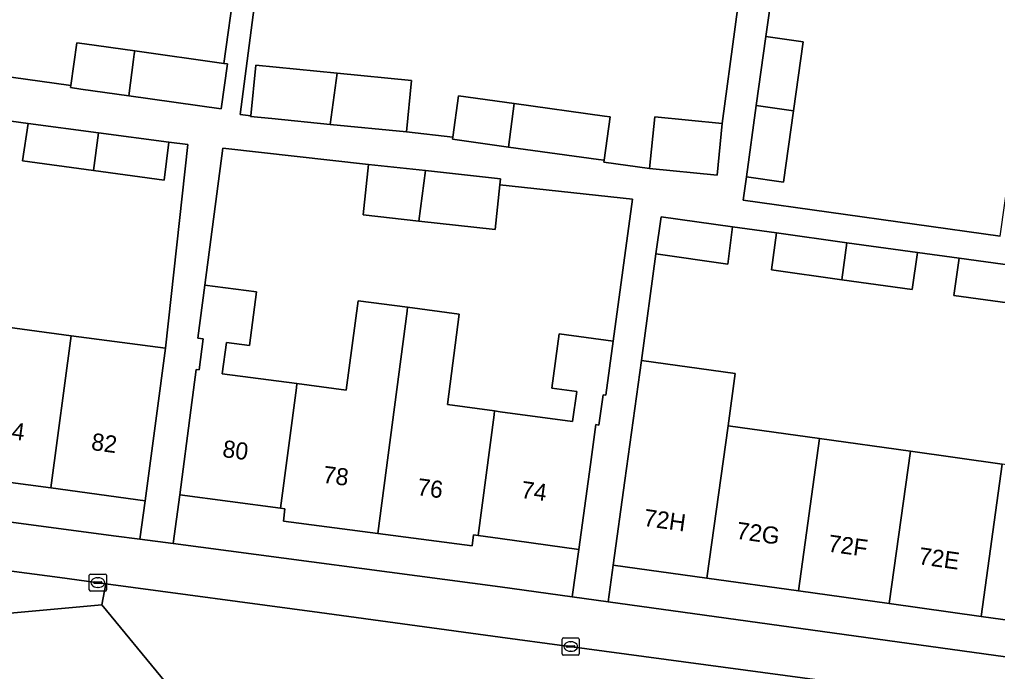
# Model space of a CAD drawing. Extents: x 161838 to 162344, y 381620 to 382160.
# Drawn here: x 161971.9 to 162029.1, y 381642.5 to 381680.7 of the extents above; entities that cross this region are included whole.
import ezdxf

# ---------------------------------------------------------------- set-up
doc = ezdxf.new("R2010")
doc.units = 0
for name, color, linetype in [('IMGEO_Erf', 7, 'Continuous'), ('IMGEO_Fietspad_open', 7, 'Continuous'), ('IMGEO_Kolk', 7, 'Continuous'), ('IMGEO_Pand', 7, 'Continuous'), ('IMGEO_Pand_nummerreeks', 7, 'Continuous'), ('IMGEO_Rijbaan_lokaal_open', 7, 'Continuous'), ('IMGEO_Rijbaan_regionaal_gesloten', 7, 'Continuous'), ('IMGEO_Voetpad_open', 7, 'Continuous')]:
    doc.layers.add(name, color=color, linetype=linetype)

msp = doc.modelspace()

# ---------------------------------------------------------------- linework, layer by layer
at = {"layer": 'IMGEO_Erf'}
for points in [[(162031.508, 381684.166), (162031.585, 381684.719), (162032.275, 381689.671), (162032.337, 381690.112), (162017.248, 381692.026), (162017.041, 381690.355), (162019.212, 381690.063), (162018.632, 381685.965), (162018.05, 381681.849), (162015.882, 381682.142), (162015.536, 381679.655), (162017.73, 381679.359), (162017.163, 381675.318), (162016.576, 381671.14), (162014.398, 381671.454), (162014.207, 381670.084), (162029.252, 381667.982), (162030.021, 381673.496), (162030.766, 381678.841)], [(161999.987, 381670.997), (161999.702, 381668.383), (161995.248, 381668.87), (161991.978, 381669.227), (161992.3, 381672.185), (161983.78, 381673.126), (161982.727, 381665.128), (161985.739, 381664.731), (161985.326, 381661.592), (161983.984, 381661.769), (161983.743, 381659.939), (161988.112, 381659.364), (161990.996, 381658.984), (161991.685, 381664.214), (161994.584, 381663.832), (161997.608, 381663.433), (161996.911, 381658.143), (161999.669, 381657.77), (162000, 381657.725), (162004.235, 381657.153), (162004.474, 381658.907), (162003.01, 381659.107), (162003.443, 381662.285), (162006.607, 381661.854), (162007.737, 381670.151)], [(161968.382, 381653.983), (161963.025, 381654.706), (161957.707, 381655.423), (161952.331, 381656.148), (161946.833, 381656.89), (161946.525, 381654.568), (161977.386, 381650.474), (161978.924, 381650.27), (161979.223, 381652.521), (161973.709, 381653.265)], [(161992.84, 381650.602), (161987.314, 381651.33), (161987.409, 381652.051), (161987.152, 381652.085), (161981.252, 381652.862), (161980.874, 381650.011), (162000, 381647.474), (162004.217, 381646.891), (162004.602, 381649.674), (162000, 381650.305), (161998.708, 381650.482), (161998.44, 381650.519), (161998.355, 381649.876)]]:
    msp.add_lwpolyline(points, close=True, dxfattribs=at)
for points in [[(161986.643, 381689.311), (161984.783, 381675.107), (161985.406, 381675.025), (161985.7, 381677.994), (161990.469, 381677.522), (161994.811, 381677.092), (161994.513, 381674.083), (161997.223, 381673.782), (161997.555, 381676.188), (162000.815, 381675.738), (162006.094, 381675.009), (162006.426, 381674.963), (162006.076, 381672.428), (162006.066, 381672.317), (162008.739, 381671.948), (162009.038, 381674.964), (162012.991, 381674.571), (162015.256, 381691.555)], [(161971.396, 381677.292), (161974.887, 381676.804), (161975.236, 381679.295), (161975.682, 381679.23), (161978.622, 381678.818), (161983.835, 381678.086), (161985.125, 381687.302), (161982.346, 381687.672), (161981.649, 381682.45), (161979.151, 381682.783), (161976.576, 381683.126), (161977.264, 381688.287), (161974.682, 381688.632), (161971.997, 381688.99), (161971.308, 381683.826)], [(161969.581, 381662.875), (161974.91, 381662.166), (161980.415, 381661.434), (161981.732, 381673.352), (161980.622, 381673.475), (161980.346, 381671.269), (161976.213, 381671.827), (161972.06, 381672.387), (161972.382, 381674.573), (161969.95, 381674.905)], [(162030.665, 381663.956), (162026.542, 381664.525), (162026.842, 381666.702), (162024.403, 381667.031), (162024.089, 381664.865), (162019.977, 381665.44), (162015.866, 381666.014), (162016.169, 381668.182), (162013.591, 381668.536), (162013.309, 381666.356), (162009.111, 381666.949), (162008.27, 381660.718), (162013.75, 381659.954), (162013.325, 381656.902), (162018.682, 381656.147), (162024.001, 381655.406), (162029.369, 381654.658)], [(162033.633, 381644.984), (162028.128, 381645.751), (162022.76, 381646.499), (162017.441, 381647.241), (162012.083, 381647.987), (162006.605, 381648.751), (162006.308, 381646.602), (162035.189, 381642.607)]]:
    msp.add_lwpolyline(points, dxfattribs=at)
at = {"layer": 'IMGEO_Fietspad_open'}
msp.add_lwpolyline([(161965.767, 381645.44), (161976.702, 381646.425), (161976.924, 381647.666), (161974.233, 381648.03), (161957.169, 381650.266), (161940.036, 381652.534), (161923.921, 381654.69), (161913.151, 381656.071), (161900.703, 381657.764), (161892.731, 381658.781)], dxfattribs=at)
at = {"layer": 'IMGEO_Kolk'}
for p, q in [((161976.038, 381648.23), (161976.89, 381648.23)), ((161975.963, 381647.304), (161975.963, 381648.156)), ((161976.222, 381647.724), (161976.222, 381647.736)), ((161976.66, 381647.687), (161976.262, 381647.687)), ((161976.265, 381647.773), (161976.663, 381647.773)), ((161976.451, 381648.01), (161976.476, 381648.01)), ((161976.706, 381647.736), (161976.706, 381647.724)), ((161976.964, 381648.156), (161976.964, 381647.304)), ((161976.89, 381647.23), (161976.038, 381647.23)), ((161976.474, 381647.45), (161976.449, 381647.45)), ((162003.623, 381643.566), (162003.623, 381644.418)), ((162003.698, 381644.492), (162004.55, 381644.492)), ((162004.111, 381644.272), (162004.136, 381644.272)), ((162004.624, 381644.418), (162004.624, 381643.566)), ((162003.882, 381643.986), (162003.882, 381643.998)), ((162004.32, 381643.949), (162003.922, 381643.949)), ((162003.925, 381644.035), (162004.323, 381644.035)), ((162004.134, 381643.712), (162004.109, 381643.712)), ((162004.366, 381643.998), (162004.366, 381643.986)), ((162004.55, 381643.492), (162003.698, 381643.492))]:
    msp.add_line(p, q, dxfattribs=at)
for points in [[(161976.038, 381648.23), (161976.89, 381648.23)], [(161975.963, 381647.304), (161975.963, 381648.156)], [(161976.964, 381648.156), (161976.964, 381647.304)], [(161976.89, 381647.23), (161976.038, 381647.23)], [(162003.623, 381643.566), (162003.623, 381644.418)], [(162003.698, 381644.492), (162004.55, 381644.492)], [(162004.624, 381644.418), (162004.624, 381643.566)], [(162004.55, 381643.492), (162003.698, 381643.492)]]:
    msp.add_lwpolyline(points, dxfattribs=at)
for centre, radius, start, end in [((161976.04, 381648.154), 0.0765, 91.552, 178.448), ((161976.04, 381648.154), 0.0765, 91.552, 178.448), ((161976.888, 381648.154), 0.0765, 1.552, 88.448), ((161976.888, 381648.154), 0.0765, 1.552, 88.448), ((161976.262, 381647.733), 0.0403, 85.8775, 175.7526), ((161976.259, 381647.723), 0.0366, 178.938, 274.7102), ((161976.663, 381647.73), 0.043, 264.8664, 352.4533), ((161976.667, 381647.735), 0.0386, 1.7309, 96.639), ((161976.04, 381647.306), 0.0765, 181.552, 268.448), ((161976.04, 381647.306), 0.0765, 181.552, 268.448), ((161976.888, 381647.306), 0.0765, 271.552, 358.448), ((161976.888, 381647.306), 0.0765, 271.552, 358.448), ((162003.7, 381644.416), 0.0765, 91.552, 178.448), ((162003.7, 381644.416), 0.0765, 91.552, 178.448), ((162004.548, 381644.416), 0.0765, 1.552, 88.448), ((162004.548, 381644.416), 0.0765, 1.552, 88.448), ((162003.922, 381643.995), 0.0403, 85.8775, 175.7526), ((162003.919, 381643.985), 0.0366, 178.938, 274.7102), ((162004.323, 381643.992), 0.043, 264.8664, 352.4533), ((162004.327, 381643.997), 0.0386, 1.7309, 96.639), ((162003.7, 381643.568), 0.0765, 181.552, 268.448), ((162003.7, 381643.568), 0.0765, 181.552, 268.448), ((162004.548, 381643.568), 0.0765, 271.552, 358.448), ((162004.548, 381643.568), 0.0765, 271.552, 358.448)]:
    msp.add_arc(centre, radius, start, end, dxfattribs=at)
for centre, major_axis, ratio, start_param, end_param in [((161976.45, 381647.73), (-0.387, 0.002), 0.722429, 4.712389, 7.853982), ((161976.475, 381647.73), (-0.39, 0.002), 0.717154, 1.570796, 4.712389), ((162004.11, 381643.992), (-0.387, 0.002), 0.722429, 4.712389, 7.853982), ((162004.135, 381643.992), (-0.39, 0.002), 0.717154, 1.570796, 4.712389)]:
    msp.add_ellipse(centre, major_axis=major_axis, ratio=ratio, start_param=start_param, end_param=end_param, dxfattribs=at)
at = {"layer": 'IMGEO_Pand'}
for points in [[(161978.622, 381678.818), (161975.682, 381679.23), (161975.236, 381679.295), (161974.887, 381676.804), (161974.869, 381676.673), (161975.475, 381676.588), (161978.272, 381676.196), (161978.556, 381678.319), (161978.597, 381678.627)], [(162014.977, 381675.628), (162017.163, 381675.318), (162017.73, 381679.359), (162015.536, 381679.655)], [(161983.835, 381678.086), (161978.622, 381678.818), (161978.597, 381678.627), (161978.556, 381678.319), (161978.272, 381676.196), (161983.686, 381675.438), (161984.052, 381678.056)], [(161990.469, 381677.522), (161985.7, 381677.994), (161985.406, 381675.025), (161985.402, 381674.986), (161986.643, 381674.863), (161990.063, 381674.524)], [(161990.469, 381677.522), (161990.063, 381674.524), (161994.513, 381674.083), (161994.811, 381677.092)], [(162000.815, 381675.738), (161997.555, 381676.188), (161997.223, 381673.782), (161997.205, 381673.652), (162000.477, 381673.201)], [(162006.094, 381675.009), (162000.815, 381675.738), (162000.477, 381673.201), (162005.744, 381672.474), (162006.076, 381672.428), (162006.426, 381674.963)], [(162014.977, 381675.628), (162014.398, 381671.454), (162016.576, 381671.14), (162017.163, 381675.318)], [(161976.51, 381674.023), (161972.382, 381674.573), (161972.06, 381672.387), (161976.213, 381671.827)], [(162008.739, 381671.948), (162012.691, 381671.555), (162012.991, 381674.571), (162009.038, 381674.964)], [(161976.51, 381674.023), (161976.213, 381671.827), (161980.346, 381671.269), (161980.622, 381673.475)], [(161995.248, 381668.87), (161995.637, 381671.821), (161992.3, 381672.185), (161991.978, 381669.227)], [(161999.987, 381670.997), (162000.025, 381671.342), (161995.637, 381671.821), (161995.248, 381668.87), (161999.702, 381668.383)], [(162013.309, 381666.356), (162013.591, 381668.536), (162009.418, 381669.125), (162009.111, 381666.949)], [(162020.279, 381667.607), (162016.169, 381668.182), (162015.866, 381666.014), (162019.977, 381665.44)], [(162020.279, 381667.607), (162019.977, 381665.44), (162024.089, 381664.865), (162024.403, 381667.031)], [(162030.968, 381666.133), (162026.842, 381666.702), (162026.542, 381664.525), (162030.665, 381663.956)], [(161987.152, 381652.085), (161988.079, 381659.116), (161988.112, 381659.364), (161983.743, 381659.939), (161983.984, 381661.769), (161985.326, 381661.592), (161985.739, 381664.731), (161982.727, 381665.128), (161982.318, 381662.021), (161982.629, 381661.98), (161982.389, 381660.164), (161982.217, 381660.187), (161981.905, 381657.82), (161981.252, 381652.862)], [(161987.152, 381652.085), (161987.409, 381652.051), (161987.314, 381651.33), (161992.84, 381650.602), (161994.553, 381663.598), (161994.584, 381663.832), (161991.685, 381664.214), (161990.996, 381658.984), (161988.112, 381659.364), (161988.079, 381659.116)], [(161998.708, 381650.482), (161999.639, 381657.544), (161999.669, 381657.77), (161996.911, 381658.143), (161997.608, 381663.433), (161994.584, 381663.832), (161994.553, 381663.598), (161992.84, 381650.602), (161998.355, 381649.876), (161998.44, 381650.519)], [(161974.91, 381662.166), (161969.581, 381662.875), (161968.382, 381653.983), (161973.709, 381653.265)], [(161974.91, 381662.166), (161973.709, 381653.265), (161979.223, 381652.521), (161979.886, 381657.477), (161980.415, 381661.434)], [(161998.708, 381650.482), (162000, 381650.305), (162004.602, 381649.674), (162005.277, 381654.629), (162005.599, 381656.972), (162005.778, 381656.939), (162006.019, 381658.707), (162006.175, 381658.685), (162006.607, 381661.854), (162003.443, 381662.285), (162003.01, 381659.107), (162004.474, 381658.907), (162004.235, 381657.153), (162000, 381657.725), (161999.669, 381657.77), (161999.639, 381657.544)], [(162012.083, 381647.987), (162013.325, 381656.902), (162013.75, 381659.954), (162008.27, 381660.718), (162007.294, 381653.704), (162006.605, 381648.751)], [(162018.682, 381656.147), (162013.325, 381656.902), (162012.083, 381647.987), (162017.441, 381647.241)], [(162024.001, 381655.406), (162018.682, 381656.147), (162017.441, 381647.241), (162022.76, 381646.499)], [(162029.369, 381654.658), (162024.001, 381655.406), (162022.76, 381646.499), (162028.128, 381645.751)], [(162029.369, 381654.658), (162028.128, 381645.751), (162033.633, 381644.984), (162034.878, 381653.89), (162029.927, 381654.582)]]:
    msp.add_lwpolyline(points, close=True, dxfattribs=at)
at = {"layer": 'IMGEO_Rijbaan_lokaal_open'}
msp.add_lwpolyline([(162057.572, 381637.304), (162044.769, 381638.755), (162041.638, 381639.11), (162035.682, 381639.818), (162030.858, 381640.392), (162016.672, 381642.306), (162003.764, 381644.039), (162000, 381644.547), (161989.428, 381645.974), (161976.924, 381647.666), (161976.702, 381646.425), (161980.412, 381641.904)], dxfattribs=at)
at = {"layer": 'IMGEO_Rijbaan_regionaal_gesloten'}
msp.add_lwpolyline([(161980.412, 381641.904), (161976.702, 381646.425), (161965.767, 381645.44), (161958.321, 381644.667), (161892.953, 381655.58)], dxfattribs=at)
at = {"layer": 'IMGEO_Voetpad_open'}
for points in [[(162015.256, 381691.555), (162012.991, 381674.571), (162012.691, 381671.555), (162008.739, 381671.948), (162006.066, 381672.317), (162006.076, 381672.428), (162005.744, 381672.474), (162000.477, 381673.201), (161997.205, 381673.652), (161997.223, 381673.782), (161994.513, 381674.083), (161990.063, 381674.524), (161986.643, 381674.863), (161985.402, 381674.986), (161985.406, 381675.025), (161984.783, 381675.107), (161986.643, 381689.311)], [(161985.125, 381687.302), (161983.835, 381678.086), (161984.052, 381678.056), (161983.686, 381675.438), (161978.272, 381676.196), (161975.475, 381676.588), (161974.869, 381676.673), (161974.887, 381676.804), (161971.396, 381677.292)], [(162029.252, 381667.982), (162014.207, 381670.084), (162014.398, 381671.454), (162014.977, 381675.628), (162015.536, 381679.655), (162015.882, 381682.142)], [(161980.874, 381650.011), (161978.924, 381650.27), (161977.386, 381650.474), (161946.525, 381654.568), (161944.516, 381654.835), (161906.825, 381659.836), (161902.061, 381660.536), (161897.485, 381661.208), (161892.748, 381661.903), (161887.786, 381662.632), (161881.751, 381664.382), (161876.207, 381665.989), (161865.106, 381669.207), (161866.008, 381675.715), (161866.135, 381676.635), (161860.622, 381677.32), (161858.868, 381677.544)], [(161969.95, 381674.905), (161972.382, 381674.573), (161976.51, 381674.023), (161980.622, 381673.475), (161981.732, 381673.352), (161980.415, 381661.434), (161979.886, 381657.477), (161979.223, 381652.521), (161978.924, 381650.27), (161980.874, 381650.011), (161981.252, 381652.862), (161981.905, 381657.82), (161982.217, 381660.187), (161982.389, 381660.164), (161982.629, 381661.98), (161982.318, 381662.021), (161982.727, 381665.128), (161983.78, 381673.126), (161992.3, 381672.185), (161995.637, 381671.821), (162000.025, 381671.342), (161999.987, 381670.997), (162007.737, 381670.151), (162006.607, 381661.854), (162006.175, 381658.685), (162006.019, 381658.707), (162005.778, 381656.939), (162005.599, 381656.972), (162005.277, 381654.629), (162004.602, 381649.674), (162004.217, 381646.891), (162006.308, 381646.602), (162006.605, 381648.751), (162007.294, 381653.704), (162008.27, 381660.718), (162009.111, 381666.949), (162009.418, 381669.125), (162013.591, 381668.536), (162016.169, 381668.182), (162020.279, 381667.607), (162024.403, 381667.031), (162026.842, 381666.702), (162030.968, 381666.133)], [(161892.731, 381658.781), (161900.703, 381657.764), (161913.151, 381656.071), (161923.921, 381654.69), (161940.036, 381652.534), (161957.169, 381650.266), (161974.233, 381648.03), (161976.924, 381647.666), (161989.428, 381645.974), (162000, 381644.547), (162003.764, 381644.039), (162016.672, 381642.306), (162030.858, 381640.392), (162035.682, 381639.818), (162041.638, 381639.11), (162044.769, 381638.755), (162057.572, 381637.304)], [(162035.189, 381642.607), (162006.308, 381646.602), (162004.217, 381646.891), (162000, 381647.474), (161980.874, 381650.011)]]:
    msp.add_lwpolyline(points, dxfattribs=at)

# ---------------------------------------------------------------- texts
at = {"layer": 'IMGEO_Pand_nummerreeks'}
for s, rotation, p in [('84', 352.3179, (161970.643, 381656.221)), ('82', 352.3179, (161976.038, 381655.494)), ('80', 352.4962, (161983.715, 381655.08)), ('78', 352.4978, (161989.587, 381653.573)), ('76', 352.4978, (161995.104, 381652.846)), ('74', 352.1845, (162001.178, 381652.687)), ('72H', 352.0656, (162008.348, 381651.052)), ('72G', 352.0683, (162013.769, 381650.297)), ('72F', 352.0691, (162019.128, 381649.55)), ('72E', 352.0672, (162024.427, 381648.812))]:
    msp.add_text(s, height=1, rotation=rotation, dxfattribs=at).set_placement(p)

doc.saveas('drawing.dxf')
